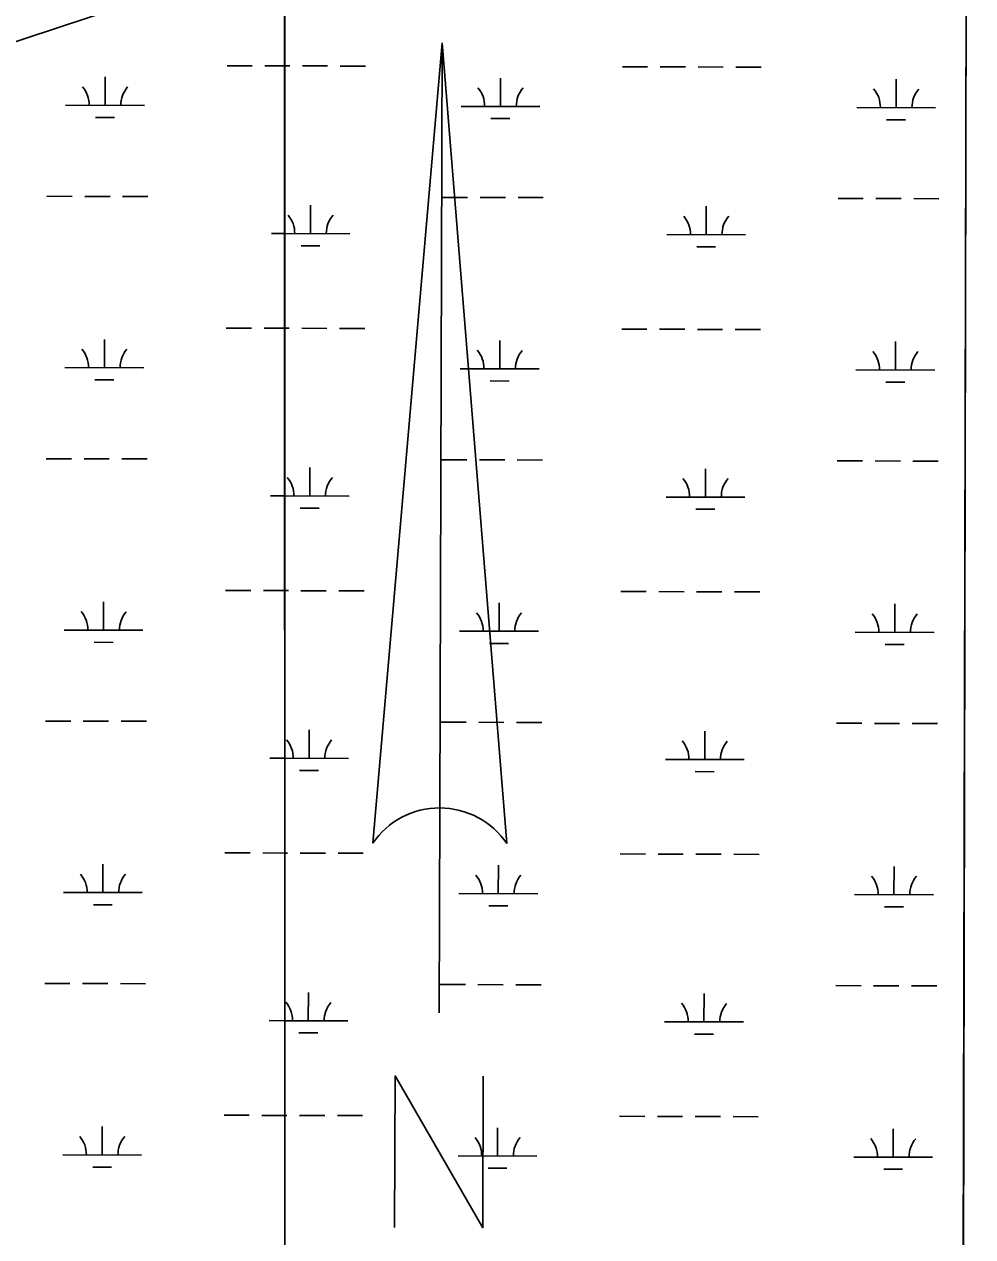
# Model space of a CAD drawing. Extents: x 3161514 to 3199414, y 831166 to 856601.
# Drawn here: x 3195941 to 3197144, y 849640 to 851178 of the extents above; entities that cross this region are included whole.
import ezdxf

# ---------------------------------------------------------------- set-up
doc = ezdxf.new("R2010")
doc.units = 0
for name, color, linetype in [('V-ANNO-SYMB', 7, 'Continuous'), ('V-GRID-FRAM', 7, 'Continuous'), ('V-SITE-VEGE', 7, 'Continuous'), ('V-WETL-SWMP', 7, 'Continuous')]:
    doc.layers.add(name, color=color, linetype=linetype)

msp = doc.modelspace()

# ---------------------------------------------------------------- linework, layer by layer
at = {"layer": 'V-ANNO-SYMB'}
for p, q in [((3196471.1, 851154), (3196383.3, 850139.2)), ((3196468.4, 850184), (3196471.1, 851154)), ((3196468.4, 850184), (3196471.1, 851154)), ((3196471.1, 851154), (3196553.3, 850138.7)), ((3196471.1, 851154), (3196553.3, 850138.7)), ((3196467.7, 849924), (3196468.4, 850184))]:
    msp.add_line(p, q, dxfattribs=at)
msp.add_lwpolyline([(3196410.9, 849652.2), (3196411.5, 849844.2), (3196522.9, 849651.8), (3196523.5, 849843.8)], dxfattribs=at)
for start, end in [(89.8417, 145.6362), (34.0472, 89.8417), (34.0472, 89.8305)]:
    msp.add_arc((3196468.1, 850081.2), 102.8, start, end, dxfattribs=at)
at = {"layer": 'V-GRID-FRAM'}
msp.add_lwpolyline([(3165761, 854820), (3197144.3, 854733.3), (3197102, 836546.1), (3165702.9, 836632.9), (3165761, 854820)], dxfattribs=at)
at = {"layer": 'V-SITE-VEGE'}
msp.add_line((3197124.9, 846402.9), (3197137.1, 851622.2), dxfattribs=at)
at = {"layer": 'V-WETL-SWMP'}
for p, q in [((3197124.9, 846402.9), (3197136.6, 851424.1)), ((3196271.5, 851268.7), (3196271.6, 848112.5)), ((3196198.4, 851125), (3196230.4, 851124.9)), ((3196246.4, 851124.9), (3196271.6, 851124.8)), ((3196271.6, 851124.8), (3196278, 851124.8)), ((3196294, 851124.8), (3196326, 851124.7)), ((3196342, 851124.6), (3196374, 851124.6)), ((3196699.9, 851123.7), (3196731.9, 851123.6)), ((3196747.9, 851123.5), (3196779.9, 851123.4)), ((3196795.9, 851123.4), (3196827.9, 851123.3)), ((3196843.9, 851123.3), (3196875.9, 851123.2)), ((3196043.7, 851074.7), (3196043.8, 851110.7)), ((3196545.2, 851073.3), (3196545.3, 851109.3)), ((3197047.1, 851071.9), (3197047.2, 851107.9)), ((3195993.7, 851074.9), (3196093.7, 851074.6)), ((3196495.2, 851073.5), (3196595.2, 851073.2)), ((3196997.1, 851072.1), (3197097.1, 851071.8)), ((3196031.6, 851059.3), (3196055.6, 851059.3)), ((3196533.2, 851057.9), (3196557.2, 851057.9)), ((3197035.1, 851056.6), (3197059.1, 851056.5)), ((3195970, 850959.5), (3196002, 850959.4)), ((3196018, 850959.4), (3196050, 850959.3)), ((3196066, 850959.2), (3196098, 850959.1)), ((3196304.3, 850912.1), (3196304.4, 850948.1)), ((3196471.5, 850958.1), (3196503.5, 850958)), ((3196519.5, 850958), (3196551.5, 850957.9)), ((3196567.5, 850957.8), (3196599.5, 850957.8)), ((3196973.4, 850956.7), (3197005.4, 850956.6)), ((3197021.4, 850956.6), (3197053.4, 850956.5)), ((3197069.4, 850956.5), (3197101.4, 850956.4)), ((3196806.2, 850910.8), (3196806.3, 850946.8)), ((3196254.7, 850912.3), (3196271.6, 850912.2)), ((3196271.6, 850912.2), (3196354.3, 850912)), ((3196756.2, 850910.9), (3196856.2, 850910.6)), ((3196292.3, 850896.7), (3196316.3, 850896.7)), ((3196794.2, 850895.4), (3196818.2, 850895.3)), ((3196197.5, 850792.4), (3196229.5, 850792.3)), ((3196245.5, 850792.2), (3196271.6, 850792.2)), ((3196271.6, 850792.2), (3196277.1, 850792.1)), ((3196293.1, 850792.1), (3196325.1, 850792)), ((3196341.1, 850792), (3196373.1, 850791.9)), ((3196699, 850791), (3196731, 850790.9)), ((3196747, 850790.8), (3196779, 850790.8)), ((3196795, 850790.7), (3196827, 850790.6)), ((3196843, 850790.6), (3196875, 850790.5)), ((3196042.8, 850742), (3196042.9, 850778)), ((3196544.3, 850740.7), (3196544.4, 850776.7)), ((3197046.2, 850739.3), (3197046.3, 850775.3)), ((3195992.8, 850742.2), (3196092.8, 850741.9)), ((3196494.3, 850740.8), (3196594.3, 850740.5)), ((3196996.2, 850739.4), (3197096.2, 850739.1)), ((3196030.7, 850726.6), (3196054.7, 850726.6)), ((3196532.2, 850725.3), (3196556.2, 850725.2)), ((3197034.1, 850723.9), (3197058.1, 850723.8)), ((3195969, 850626.8), (3196001, 850626.7)), ((3196017, 850626.7), (3196049, 850626.6)), ((3196065, 850626.6), (3196097, 850626.5)), ((3196470.6, 850625.4), (3196502.6, 850625.3)), ((3196518.6, 850625.3), (3196550.6, 850625.2)), ((3196566.6, 850625.2), (3196598.6, 850625.1)), ((3196303.4, 850579.5), (3196303.5, 850615.5)), ((3196805.3, 850578.1), (3196805.4, 850614.1)), ((3196972.5, 850624), (3197004.5, 850624)), ((3197020.5, 850623.9), (3197052.5, 850623.8)), ((3197068.5, 850623.8), (3197100.5, 850623.7)), ((3196253.7, 850579.6), (3196271.6, 850579.6)), ((3196271.6, 850579.6), (3196353.4, 850579.3)), ((3196291.3, 850564.1), (3196315.3, 850564)), ((3196755.3, 850578.2), (3196855.3, 850577.9)), ((3196793.2, 850562.7), (3196817.2, 850562.6)), ((3196196.6, 850459.7), (3196228.6, 850459.6)), ((3196244.6, 850459.6), (3196271.6, 850459.5)), ((3196271.6, 850459.5), (3196276.2, 850459.5)), ((3196292.2, 850459.4), (3196324.2, 850459.3)), ((3196340.2, 850459.3), (3196372.2, 850459.2)), ((3196698.1, 850458.3), (3196730.1, 850458.2)), ((3196746.1, 850458.2), (3196778.1, 850458.1)), ((3196794.1, 850458), (3196826.1, 850457.9)), ((3196842.1, 850457.9), (3196874.1, 850457.8)), ((3196041.8, 850409.4), (3196041.9, 850445.4)), ((3196543.4, 850408), (3196543.5, 850444)), ((3197045.3, 850406.6), (3197045.4, 850442.6)), ((3195991.8, 850409.5), (3196091.8, 850409.2)), ((3196493.4, 850408.1), (3196593.4, 850407.9)), ((3196995.3, 850406.7), (3197095.3, 850406.5)), ((3196029.8, 850394), (3196053.8, 850393.9)), ((3196531.3, 850392.6), (3196555.3, 850392.5)), ((3197033.2, 850391.2), (3197057.2, 850391.1)), ((3195968.1, 850294.1), (3196000.1, 850294.1)), ((3196016.1, 850294), (3196048.1, 850293.9)), ((3196064.1, 850293.9), (3196096.1, 850293.8)), ((3196469.6, 850292.8), (3196501.6, 850292.7)), ((3196517.6, 850292.6), (3196549.6, 850292.5)), ((3196565.6, 850292.5), (3196597.6, 850292.4)), ((3196971.5, 850291.4), (3197003.5, 850291.3)), ((3197019.5, 850291.2), (3197051.5, 850291.2)), ((3197067.5, 850291.1), (3197099.5, 850291)), ((3196302.5, 850246.8), (3196302.6, 850282.8)), ((3196804.4, 850245.4), (3196804.5, 850281.4)), ((3196252.8, 850246.9), (3196271.6, 850246.9)), ((3196271.6, 850246.9), (3196352.5, 850246.7)), ((3196754.4, 850245.5), (3196854.4, 850245.3)), ((3196290.4, 850231.4), (3196314.4, 850231.3)), ((3196792.3, 850230), (3196816.3, 850229.9)), ((3196195.7, 850127), (3196227.7, 850126.9)), ((3196243.7, 850126.9), (3196271.6, 850126.8)), ((3196271.6, 850126.8), (3196275.3, 850126.8)), ((3196291.3, 850126.8), (3196323.3, 850126.7)), ((3196339.3, 850126.6), (3196371.3, 850126.5)), ((3196697.2, 850125.6), (3196729.2, 850125.5)), ((3196745.2, 850125.5), (3196777.2, 850125.4)), ((3196793.2, 850125.4), (3196825.2, 850125.3)), ((3196841.2, 850125.2), (3196873.2, 850125.1)), ((3196040.9, 850076.7), (3196041, 850112.7)), ((3196542.5, 850075.3), (3196542.6, 850111.3)), ((3197044.4, 850073.9), (3197044.5, 850109.9)), ((3195990.9, 850076.8), (3196090.9, 850076.6)), ((3196492.5, 850075.5), (3196592.5, 850075.2)), ((3196994.4, 850074.1), (3197094.4, 850073.8)), ((3196028.9, 850061.3), (3196052.9, 850061.2)), ((3196530.4, 850059.9), (3196554.4, 850059.9)), ((3197032.3, 850058.5), (3197056.3, 850058.5)), ((3195967.2, 849961.5), (3195999.2, 849961.4)), ((3196015.2, 849961.3), (3196047.2, 849961.2)), ((3196063.2, 849961.2), (3196095.2, 849961.1)), ((3196301.5, 849914.1), (3196301.6, 849950.1)), ((3196468.7, 849960.1), (3196500.7, 849960)), ((3196516.7, 849960), (3196548.7, 849959.9)), ((3196564.7, 849959.8), (3196596.7, 849959.7)), ((3196803.4, 849912.7), (3196803.5, 849948.7)), ((3196970.6, 849958.7), (3197002.6, 849958.6)), ((3197018.6, 849958.6), (3197050.6, 849958.5)), ((3197066.6, 849958.4), (3197098.6, 849958.3)), ((3196251.9, 849914.3), (3196271.6, 849914.2)), ((3196271.6, 849914.2), (3196351.5, 849914)), ((3196753.4, 849912.9), (3196853.4, 849912.6)), ((3196289.5, 849898.7), (3196313.5, 849898.7)), ((3196791.4, 849897.3), (3196815.4, 849897.3)), ((3196040, 849744), (3196040.1, 849780)), ((3196194.7, 849794.3), (3196226.7, 849794.3)), ((3196242.7, 849794.2), (3196271.6, 849794.1)), ((3196271.6, 849794.1), (3196274.4, 849794.1)), ((3196290.4, 849794.1), (3196322.4, 849794)), ((3196338.4, 849793.9), (3196370.4, 849793.9)), ((3196696.3, 849793), (3196728.3, 849792.9)), ((3196744.3, 849792.8), (3196776.3, 849792.7)), ((3196792.3, 849792.7), (3196824.3, 849792.6)), ((3196840.3, 849792.6), (3196872.3, 849792.5)), ((3196541.5, 849742.6), (3196541.6, 849778.6)), ((3197043.4, 849741.3), (3197043.5, 849777.3)), ((3195990, 849744.2), (3196090, 849743.9)), ((3196491.5, 849742.8), (3196591.5, 849742.5)), ((3196993.4, 849741.4), (3197093.4, 849741.1)), ((3196028, 849728.6), (3196052, 849728.6)), ((3196529.5, 849727.2), (3196553.5, 849727.2)), ((3197031.4, 849725.9), (3197055.4, 849725.8))]:
    msp.add_line(p, q, dxfattribs=at)
for points in [[(3196271.6, 851268.7), (3195198.7, 850914.6)], [(3196271.6, 848112.5), (3196271.6, 851268.7)]]:
    msp.add_lwpolyline(points, dxfattribs=at)
for centre, start, end in [((3195988.4, 851075.3), 359.0699, 40.6135), ((3196098.9, 851075), 139.0699, 180.6135), ((3196490, 851074), 359.0699, 40.6135), ((3196600.5, 851073.7), 139.0699, 180.6136), ((3196991.9, 851072.6), 359.0699, 40.6135), ((3197102.4, 851072.3), 139.0699, 180.6136), ((3196249.1, 850912.8), 359.0699, 40.6135), ((3196359.5, 850912.5), 139.0699, 180.6136), ((3196751, 850911.4), 359.0699, 40.6135), ((3196861.4, 850911.1), 139.0699, 180.6136), ((3195987.5, 850742.7), 359.0699, 40.6135), ((3196098, 850742.4), 139.0699, 180.6135), ((3196489.1, 850741.3), 359.0699, 40.6135), ((3196599.5, 850741), 139.0699, 180.6136), ((3196990.9, 850739.9), 359.0699, 40.6135), ((3197101.4, 850739.6), 139.0699, 180.6136), ((3196248.1, 850580.1), 359.0699, 40.6135), ((3196358.6, 850579.8), 139.0699, 180.6136), ((3196750, 850578.7), 359.0699, 40.6135), ((3196860.5, 850578.4), 139.0699, 180.6136), ((3195986.6, 850410), 359.0699, 40.6135), ((3196097.1, 850409.7), 139.0699, 180.6135), ((3196488.1, 850408.6), 359.0699, 40.6135), ((3196598.6, 850408.3), 139.0699, 180.6136), ((3196990, 850407.2), 359.0699, 40.6135), ((3197100.5, 850406.9), 139.0699, 180.6136), ((3196247.2, 850247.4), 359.0699, 40.6135), ((3196357.7, 850247.1), 139.0699, 180.6136), ((3196749.1, 850246), 359.0699, 40.6135), ((3196859.6, 850245.7), 139.0699, 180.6136), ((3195985.7, 850077.3), 359.0699, 40.6135), ((3196096.2, 850077), 139.0699, 180.6135), ((3196487.2, 850075.9), 359.0699, 40.6135), ((3196597.7, 850075.6), 139.0699, 180.6136), ((3196989.1, 850074.6), 359.0699, 40.6135), ((3197099.6, 850074.3), 139.0699, 180.6136), ((3196246.3, 849914.7), 359.0699, 40.6135), ((3196356.8, 849914.4), 139.0699, 180.6136), ((3196748.2, 849913.4), 359.0699, 40.6135), ((3196858.7, 849913.1), 139.0699, 180.6136), ((3195984.8, 849744.7), 359.0699, 40.6135), ((3196095.2, 849744.3), 139.0699, 180.6135), ((3196486.3, 849743.3), 359.0699, 40.6135), ((3196596.8, 849743), 139.0699, 180.6136), ((3196988.2, 849741.9), 359.0699, 40.6135), ((3197098.7, 849741.6), 139.0699, 180.6136)]:
    msp.add_arc(centre, 35.2, start, end, dxfattribs=at)

doc.saveas('drawing.dxf')
